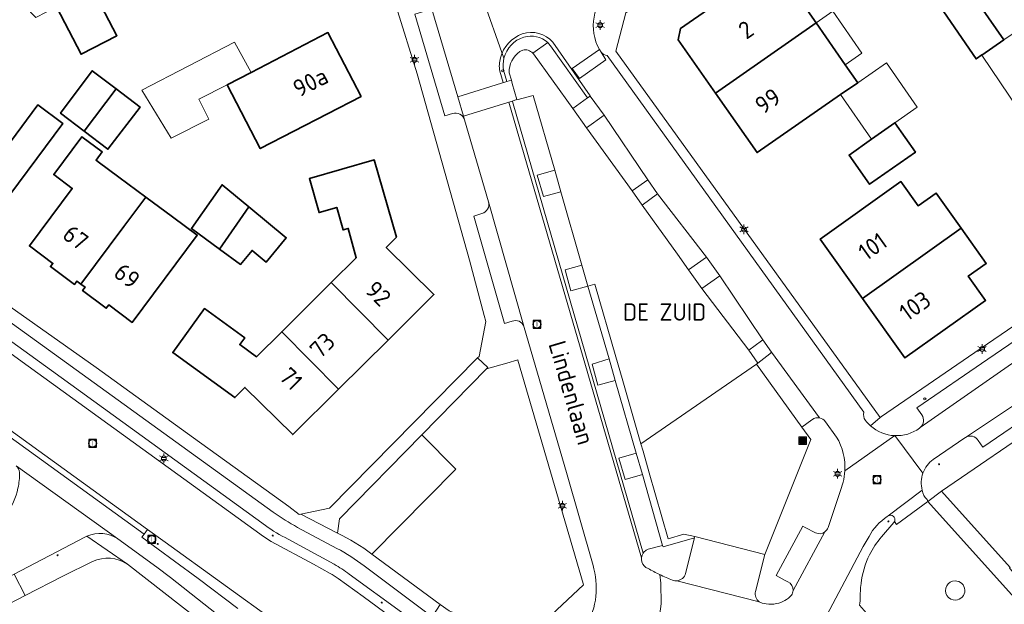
# Model space of a CAD drawing. Header units: metres. Extents: x 140853 to 145288, y 474558 to 480269.
# Tile 342 of 428: x 144821 to 144924, y 478330 to 478391. Entities that reach past the tile are written whole.
import ezdxf
from ezdxf.enums import TextEntityAlignment as Align

# ---------------------------------------------------------------- set-up
doc = ezdxf.new("R2010")
doc.units = ezdxf.units.M
doc.header["$MEASUREMENT"] = 0
for name, color, linetype, lineweight in [('B-WE-GR-BEPLANTING_CULTUUR_HEESTERS-G', 90, 'Continuous', 18), ('B-WE-GR-GRAS_KRUIDENRIJK-G', 80, 'Continuous', 18), ('B-WE-GR-GROENVOORZIENING-G', 80, 'Continuous', 18), ('B-WE-IE-MEUBILAIR_WEGMEUBILAIR-S', 7, 'Continuous', 18), ('B-WE-IE-TERREINAFSCHEIDING_KUNSTMATIG_HEKWERK-G', 20, 'IE-TERREINAFSCHEIDING-KUNSTMATIG', 18), ('B-WE-KL-ET_LS_OV_LICHTMAST-S', 190, 'Continuous', 18), ('B-WE-KL-WATER_BRANDLEIDING_PUT-S', 150, 'Continuous', 18), ('B-WE-OG-BEBOUWING-G', 7, 'Continuous', 35), ('B-WE-OG-BEBOUWING_BIJGEBOUW-G', 7, 'Continuous', 18), ('B-WE-OG-BEBOUWING_HUISNUMMER-T18', 10, 'Continuous', 18), ('B-WE-OG-BEBOUWING_STRAATNAAM-T18', 10, 'Continuous', 18), ('B-WE-OG-TERREIN_ERF-G', 7, 'Continuous', 18), ('B-WE-RI-GWA_RIOOLPUT-S', 30, 'Continuous', 18), ('B-WE-VH-GOOT-G', 170, 'Continuous', 18), ('B-WE-VH-VERHARDING_ASFALT-G', 252, 'Continuous', 18), ('B-WE-VH-VERHARDING_BEDRIJFSVLOERPLAAT-G', 252, 'Continuous', 18), ('B-WE-VH-VERHARDING_BETONSTRAATSTEEN-G', 252, 'Continuous', 18), ('B-WE-VH-VERHARDING_FUNDERING_ZAND-G', 7, 'Continuous', 18), ('B-WE-VH-VERHARDING_STRAATBAKSTEEN-G', 252, 'Continuous', 18), ('B-WE-VH-VERHARDING_TEGEL-G', 252, 'Continuous', 18), ('X-XX-XX-ALGEMEEN-S', 7, 'Continuous', 18)]:
    doc.layers.add(name, color=color, linetype=linetype, lineweight=lineweight)
doc.styles.add('NLCS-ISO', font='txt')
doc.linetypes.add('IE-TERREINAFSCHEIDING-KUNSTMATIG', pattern='A,4,[82,NLCS.shx,S=0.75,R=90,X=0,Y=0],4,-2', length=10)

# ---------------------------------------------------------------- blocks, each defined once
blk = doc.blocks.new('SIE-WEG_AFVALBAK-SO')
at = {"linetype": 'ByBlock', "lineweight": 18}
h = blk.add_hatch(color=0, dxfattribs=at)
h.dxf.hatch_style = 1
h.paths.add_polyline_path([(-1.5, -1.5), (1.5, -1.5), (1.5, 1.5), (-1.5, 1.5)])
at = {"color": 0, "linetype": 'ByBlock', "lineweight": 18}
for points in [[(-2, -2), (2, -2), (2, 2), (-2, 2)], [(-1.5, -1.5), (1.5, -1.5), (1.5, 1.5), (-1.5, 1.5)]]:
    blk.add_lwpolyline(points, close=True, dxfattribs=at)
blk = doc.blocks.new('SIE-WEG_AFVALBAK_TYPE_01')
for radius in [0.25, 0.156]:
    blk.add_circle((0, 0), radius)
blk = doc.blocks.new('B-SIE-WEG_LICHTMAST-SO')
at = {"ltscale": 0.1}
for p, q in [((-1.1, 0.63), (-2.19, 1.27)), ((0, 1.27), (0, 2.53)), ((1.1, 0.63), (2.19, 1.27)), ((-1.1, -0.63), (-2.19, -1.27)), ((0, -1.27), (0, -2.53)), ((1.1, -0.63), (2.19, -1.27))]:
    blk.add_line(p, q, dxfattribs=at)
at = {"flags": 128}
for points in [[(-1.16, 0.5), (1.16, 0.5)], [(-1.16, -0.5), (1.16, -0.5)]]:
    blk.add_lwpolyline(points, dxfattribs=at)
at = {"ltscale": 0.1}
blk.add_circle((0, 0), 1.27, dxfattribs=at)
at = {"style": 'NLCS-ISO'}
blk.add_attdef('TYPE', text='', height=1.8, dxfattribs=at).set_placement((0, 2.53), align=Align.BOTTOM_CENTER)
blk = doc.blocks.new('SRI-PUT_INSPECTIE-SO')
at = {"lineweight": -3, "flags": 128}
blk.add_lwpolyline([(-2, -2), (2, -2), (2, 2), (-2, 2)], close=True, dxfattribs=at)
at = {"lineweight": -3, "ltscale": 1.5}
blk.add_circle((0, 0), 2, dxfattribs=at)
at = {"ltscale": 0.1, "style": 'NLCS-ISO'}
blk.add_text('I', height=2.5, dxfattribs=at).set_placement((0, -0.01), align=Align.MIDDLE_CENTER)
blk = doc.blocks.new('SIE-WEG_STRAATPOT_BRANDKRAAN-SO')
blk.add_ellipse((0, 0), major_axis=(-0.729, 0), ratio=0.685994)
at = {"style": 'NLCS-ISO'}
blk.add_text('BR', height=0.4, dxfattribs=at).set_placement((-0.3, -0.15))

msp = doc.modelspace()

# ---------------------------------------------------------------- linework, layer by layer
at = {"layer": 'B-WE-GR-BEPLANTING_CULTUUR_HEESTERS-G', "ltscale": 0.2, "flags": 128}
msp.add_lwpolyline([(144870.045, 478354.737), (144863.294, 478347.856), (144866.837, 478344.267), (144858.103, 478335.423), (144865.202, 478330.18), (144866.137, 478329.51), (144867.085, 478329.118), (144867.894, 478328.885), (144875.857, 478328.588), (144876.24, 478328.574), (144880.136, 478332.23), (144880.1, 478332.355), (144873.314, 478355.653), (144873.291, 478355.667), (144872.138, 478355.337), (144870.045, 478354.737)], close=True, dxfattribs=at)
msp.add_lwpolyline([(144854.71, 478339.107), (144854.518, 478337.613), (144854.518, 478337.613, -0.0490296), (144858.103, 478335.423), (144858.103, 478335.423), (144866.837, 478344.267), (144863.294, 478347.856), (144854.71, 478339.107)], format="xyb", close=True, dxfattribs=at)
at = {"layer": 'B-WE-GR-GRAS_KRUIDENRIJK-G', "ltscale": 0.2, "flags": 128}
for points in [[(144872.403, 478385.591), (144872.621, 478384.826), (144872.72, 478384.476), (144873.2, 478382.79), (144873.209, 478382.759), (144874.879, 478383.235), (144877.137, 478375.449), (144877.791, 478373.165), (144879.982, 478365.551), (144880.605, 478363.36), (144881.332, 478363.569), (144883.517, 478355.97), (144884.161, 478353.729), (144886.121, 478346.912), (144898.178, 478355.214), (144898.309, 478355.32), (144897.355, 478356.683), (144892.484, 478363.119), (144891.092, 478365.069), (144889.925, 478366.688), (144886.241, 478371.799), (144885.212, 478373.273), (144880.463, 478379.867), (144879.018, 478381.852), (144874.918, 478387.55), (144874.918, 478387.55, 0.0274912), (144874.851, 478387.635), (144874.851, 478387.635, 0.2885893), (144873.815, 478387.939), (144873.815, 478387.939, 0.0859536), (144873.51, 478387.793), (144873.51, 478387.793, 0.2609319), (144872.403, 478385.591)], [(144907.365, 478344.106, 0.1485587), (144906.507, 478347.619), (144906.507, 478347.619), (144905.352, 478349.226), (144905.352, 478349.226, 0.1982741), (144904.715, 478349.622), (144904.715, 478349.622, 0.198321), (144903.984, 478349.455), (144903.984, 478349.455), (144903.92, 478349.409), (144902.89, 478348.664), (144903.824, 478347.365), (144899.026, 478335.381), (144898.044, 478331.537), (144898.044, 478331.537, 0.3033568), (144898.456, 478330.457), (144898.456, 478330.457, 0.0793196), (144898.755, 478330.311), (144898.755, 478330.311), (144899.16, 478330.255), (144899.16, 478330.255, 0.0967074), (144900.256, 478330.265), (144900.256, 478330.265, 0.1527702), (144901.82, 478331.156), (144901.82, 478331.156, 0.1334898), (144901.968, 478331.636), (144901.968, 478331.636, 0.2997891), (144901.421, 478332.54), (144901.421, 478332.54), (144901.16, 478332.679), (144900.212, 478333.183), (144902.985, 478338.335), (144903.23, 478338.206), (144904.322, 478337.633), (144904.322, 478337.633, 0.2802596), (144905.296, 478337.748), (144905.296, 478337.748, 0.1509477), (144905.615, 478338.209), (144905.615, 478338.209), (144906.919, 478342.045), (144907.184, 478342.925), (144907.184, 478342.925, 0.0482977), (144907.365, 478344.106)]]:
    msp.add_lwpolyline(points, format="xyb", close=True, dxfattribs=at)
at = {"layer": 'B-WE-GR-GROENVOORZIENING-G', "ltscale": 0.2, "flags": 128}
for points in [[(144880.545, 478382.961), (144879.018, 478381.852), (144880.463, 478379.867), (144882.302, 478381.183), (144880.829, 478383.167), (144880.545, 478382.961)], [(144877.137, 478375.449), (144875.312, 478374.92), (144875.961, 478372.678), (144877.791, 478373.165), (144877.137, 478375.449)], [(144887.863, 478372.972), (144886.824, 478374.445), (144885.212, 478373.273), (144886.241, 478371.799), (144887.863, 478372.972)], [(144894.326, 478364.438), (144892.938, 478366.367), (144891.092, 478365.069), (144892.484, 478363.119), (144894.326, 478364.438)], [(144878.394, 478364.401), (144878.834, 478362.856), (144880.605, 478363.36), (144879.982, 478365.551), (144878.213, 478365.039), (144878.394, 478364.401)], [(144898.818, 478357.751), (144898.681, 478357.651), (144897.355, 478356.683), (144898.309, 478355.32), (144899.537, 478356.306), (144899.735, 478356.465), (144898.818, 478357.751)], [(144882.818, 478355.769), (144881.047, 478355.233), (144881.633, 478353.039), (144883.447, 478353.524), (144882.818, 478355.769)], [(144884.469, 478343.212), (144886.276, 478343.709), (144885.637, 478345.944), (144883.836, 478345.423), (144884.469, 478343.212)]]:
    msp.add_lwpolyline(points, close=True, dxfattribs=at)
for points in [[(144891.706, 478337.132), (144888.422, 478336.194), (144888.381, 478336.338), (144886.88, 478335.928), (144886.677, 478335.83), (144886.677, 478335.83, 0.1038465), (144886.365, 478335.535), (144886.365, 478335.535, 0.4906389), (144886.866, 478333.927), (144886.866, 478333.927, 0.0166838), (144888.079, 478333.295), (144888.079, 478333.295, 0.017451), (144889.416, 478332.708), (144889.416, 478332.708, 0.1105669), (144889.868, 478332.652), (144889.868, 478332.652, 0.3106277), (144890.776, 478333.418), (144890.776, 478333.418), (144891.706, 478337.132)], [(144918.849, 478332.639, 1.0183702), (144918.908, 478330.625), (144918.908, 478330.625, 0.9816298), (144918.849, 478332.639)]]:
    msp.add_lwpolyline(points, format="xyb", close=True, dxfattribs=at)
at = {"layer": 'B-WE-IE-TERREINAFSCHEIDING_KUNSTMATIG_HEKWERK-G', "ltscale": 0.2, "flags": 128}
for points in [[(144883.517, 478355.97), (144881.332, 478363.569)], [(144884.161, 478353.729), (144883.517, 478355.97)], [(144886.121, 478346.912), (144884.161, 478353.729)], [(144886.341, 478346.147), (144886.121, 478346.912)], [(144886.984, 478343.912), (144886.341, 478346.147)], [(144891.737, 478337.255), (144890.6, 478337.492), (144888.965, 478337.022), (144886.984, 478343.912)]]:
    msp.add_lwpolyline(points, dxfattribs=at)
at = {"layer": 'B-WE-OG-BEBOUWING-G', "ltscale": 0.2, "flags": 128}
for points in [[(144893.895, 478383.459), (144904.371, 478390.779), (144900.039, 478397.012), (144890.259, 478390.215), (144890.011, 478389.018), (144893.895, 478383.459)], [(144919.569, 478394.815), (144916.9, 478393.039), (144921.042, 478387.039), (144921.627, 478387.443), (144921.64, 478387.424), (144923.934, 478389.036), (144920.196, 478394.449), (144919.826, 478394.986), (144919.569, 478394.815)], [(144829.066, 478394.21), (144828.99, 478394.365), (144825.246, 478392.454), (144827.803, 478387.519), (144831.532, 478389.451), (144829.066, 478394.21)], [(144904.371, 478390.779), (144893.895, 478383.459), (144898.224, 478377.264), (144906.922, 478383.309), (144908.702, 478384.546), (144907.401, 478386.419), (144904.371, 478390.779)], [(144845.507, 478385.623), (144843.021, 478384.333), (144846.471, 478377.685), (144856.966, 478383.123), (144853.513, 478389.777), (144845.507, 478385.623)], [(144828.129, 478379.498), (144831.448, 478383.904), (144828.957, 478385.803), (144825.661, 478381.379), (144828.129, 478379.498)], [(144828.129, 478379.498), (144830.597, 478377.618), (144833.94, 478382.006), (144831.448, 478383.904), (144828.129, 478379.498)], [(144813.168, 478374.45), (144813.605, 478374.124), (144813.342, 478373.772), (144815.81, 478371.93), (144816.074, 478372.283), (144818.542, 478370.442), (144825.896, 478380.301), (144823.303, 478382.24), (144820.429, 478378.395), (144817.654, 478380.47), (144813.168, 478374.45)], [(144912.575, 478380.368), (144910.15, 478378.664), (144907.805, 478377.016), (144909.95, 478373.964), (144914.72, 478377.316), (144912.575, 478380.368)], [(144831.722, 478374.716), (144829.594, 478376.297), (144829.354, 478376.476), (144829.999, 478377.341), (144827.891, 478378.913), (144824.95, 478374.97), (144826.881, 478373.529), (144822.415, 478367.541), (144824.863, 478365.722), (144824.611, 478365.383), (144827.095, 478363.53), (144827.359, 478363.883), (144827.788, 478363.556), (144832.258, 478369.57), (144834.537, 478372.636), (144831.722, 478374.716)], [(144853.853, 478363.717), (144859.787, 478357.73), (144864.563, 478362.464), (144859.59, 478367.379), (144860.649, 478368.455), (144858.344, 478376.499), (144851.586, 478374.562), (144852.6, 478371.024), (144854.426, 478371.548), (144855.096, 478369.212), (144855.625, 478369.364), (144856.47, 478366.311), (144853.853, 478363.717)], [(144842.208, 478367.219), (144845.268, 478371.621), (144842.484, 478373.919), (144839.294, 478369.351), (144842.208, 478367.219)], [(144909.212, 478362.065), (144919.487, 478369.391), (144916.873, 478373.057), (144915, 478371.722), (144913.201, 478374.246), (144904.798, 478368.255), (144909.212, 478362.065)], [(144827.788, 478363.556), (144828.218, 478363.228), (144827.961, 478362.884), (144830.422, 478361.049), (144830.685, 478361.401), (144833.13, 478359.578), (144839.904, 478368.66), (144837.328, 478370.575), (144834.537, 478372.636), (144832.258, 478369.57), (144827.788, 478363.556)], [(144842.208, 478367.219), (144844.409, 478365.61), (144845.619, 478367.075), (144847.085, 478365.866), (144849.174, 478368.398), (144845.268, 478371.621), (144842.208, 478367.219)], [(144909.212, 478362.065), (144913.625, 478355.874), (144922.028, 478361.865), (144920.228, 478364.389), (144922.101, 478365.725), (144919.487, 478369.391), (144909.212, 478362.065)], [(144854.63, 478352.619), (144859.787, 478357.73), (144853.853, 478363.717), (144848.696, 478358.606), (144854.63, 478352.619)], [(144848.696, 478358.606), (144846.065, 478355.998), (144844.325, 478357.261), (144844.842, 478357.973), (144840.667, 478361.005), (144837.347, 478356.433), (144843.816, 478351.736), (144844.872, 478352.804), (144849.854, 478347.885), (144854.63, 478352.619), (144848.696, 478358.606)]]:
    msp.add_lwpolyline(points, close=True, dxfattribs=at)
at = {"layer": 'B-WE-OG-BEBOUWING_BIJGEBOUW-G', "ltscale": 0.2, "flags": 128}
for points in [[(144904.371, 478390.779), (144907.401, 478386.419), (144909.15, 478387.634), (144906.117, 478391.999), (144904.371, 478390.779)], [(144923.934, 478389.036), (144921.64, 478387.424), (144926.41, 478380.356), (144929.703, 478382.579), (144924.906, 478389.686), (144923.934, 478389.036)], [(144845.507, 478385.623), (144843.774, 478388.778), (144834.114, 478383.765), (144837.165, 478378.785), (144841.109, 478380.761), (144840.063, 478382.851), (144843.021, 478384.333), (144845.507, 478385.623)], [(144910.15, 478378.664), (144912.575, 478380.368), (144914.906, 478382.006), (144911.695, 478386.626), (144908.702, 478384.546), (144906.922, 478383.309), (144910.15, 478378.664)]]:
    msp.add_lwpolyline(points, close=True, dxfattribs=at)
at = {"layer": 'B-WE-OG-TERREIN_ERF-G', "ltscale": 0.2, "flags": 128}
for points in [[(144809.581, 478368.835), (144829.376, 478354.869), (144839.523, 478347.557), (144849.436, 478340.379), (144850.533, 478339.566), (144850.7, 478339.6), (144853.677, 478340.203), (144869.1, 478355.868), (144869.26, 478356.028), (144869.95, 478359.657), (144869.787, 478360.276), (144868.263, 478366.073), (144862.82, 478385.49), (144860.634, 478392.507), (144858.809, 478398.245), (144857.035, 478403.338), (144855.228, 478407.777), (144853.051, 478411.977), (144850.009, 478416.899), (144840.591, 478430.57), (144840.673, 478430.628), (144828.332, 478448.045), (144816.175, 478465.12)], [(144884.533, 478391.83), (144883.5, 478387.835), (144911.061, 478349.677), (144911.195, 478349.769), (144921.477, 478356.814), (144951.459, 478377.327), (144965.393, 478386.901), (144956.205, 478399.878)]]:
    msp.add_lwpolyline(points, dxfattribs=at)
for points in [[(144999.747, 478418.054), (144986.198, 478408.79), (144969.887, 478397.728), (144978.625, 478385.532), (144978.625, 478385.532, 0.1097188), (144979.791, 478384.638), (144979.791, 478384.638), (144979.442, 478384.401), (144973.568, 478380.409), (144966.355, 478375.447), (144928.297, 478349.435), (144917.434, 478342), (144924.59, 478334.03), (144924.516, 478333.963), (144928.851, 478329.185), (144928.926, 478329.252), (144941.076, 478315.726), (144941.339, 478315.27), (144951.2, 478304.243), (144956.779, 478296.799), (144962.561, 478289.231), (144968.93, 478280.845), (144981.939, 478262.948)], [(144893.282, 478266.352), (144889.782, 478272.238), (144882.378, 478283.308), (144875.788, 478291.988), (144866.37, 478303.85), (144862.995, 478307.406), (144857.204, 478313.491), (144851.969, 478318.553), (144845.631, 478324.279), (144840.198, 478328.465), (144832.625, 478334.364), (144832.625, 478334.364, 0.2657142), (144829.001, 478334.645), (144829.001, 478334.645), (144825.883, 478333.121), (144821.977, 478331.105), (144806.817, 478323.261)]]:
    msp.add_lwpolyline(points, format="xyb", dxfattribs=at)
for points in [[(144825.246, 478392.454), (144823.081, 478391.35), (144816.492, 478398.165), (144824.606, 478402.285), (144821.483, 478408.437), (144829.267, 478412.389), (144832.373, 478406.239), (144824.854, 478402.339), (144827.435, 478397.363), (144829.645, 478398.51), (144831.28, 478395.358), (144829.066, 478394.21), (144831.532, 478389.451), (144827.803, 478387.519), (144825.246, 478392.454)], [(144907.401, 478386.419), (144908.702, 478384.546), (144906.922, 478383.309), (144898.224, 478377.264), (144893.895, 478383.459), (144890.011, 478389.018), (144890.259, 478390.215), (144900.039, 478397.012), (144904.371, 478390.779), (144907.401, 478386.419)], [(144921.64, 478387.424), (144921.627, 478387.443), (144921.042, 478387.039), (144916.9, 478393.039), (144919.569, 478394.815), (144919.826, 478394.986), (144920.196, 478394.449), (144923.934, 478389.036), (144921.64, 478387.424)], [(144843.021, 478384.333), (144845.507, 478385.623), (144853.513, 478389.777), (144856.966, 478383.123), (144846.471, 478377.685), (144843.021, 478384.333)], [(144817.654, 478380.47), (144820.429, 478378.395), (144823.303, 478382.24), (144825.896, 478380.301), (144818.542, 478370.442), (144816.074, 478372.283), (144815.81, 478371.93), (144813.342, 478373.772), (144813.605, 478374.124), (144813.168, 478374.45), (144812.731, 478374.776), (144812.461, 478374.416), (144809.995, 478376.266), (144810.282, 478376.614), (144807.833, 478378.447), (144814.607, 478387.529), (144817.172, 478385.612), (144814.878, 478382.544), (144817.654, 478380.47)], [(144828.129, 478379.498), (144825.661, 478381.379), (144828.957, 478385.803), (144831.448, 478383.904), (144833.94, 478382.006), (144830.597, 478377.618), (144828.129, 478379.498)], [(144910.15, 478378.664), (144912.575, 478380.368), (144914.72, 478377.316), (144909.95, 478373.964), (144907.805, 478377.016), (144910.15, 478378.664)], [(144829.594, 478376.297), (144831.722, 478374.716), (144834.537, 478372.636), (144837.328, 478370.575), (144839.904, 478368.66), (144833.13, 478359.578), (144830.685, 478361.401), (144830.422, 478361.049), (144827.961, 478362.884), (144828.218, 478363.228), (144827.788, 478363.556), (144827.359, 478363.883), (144827.095, 478363.53), (144824.611, 478365.383), (144824.863, 478365.722), (144822.415, 478367.541), (144826.881, 478373.529), (144824.95, 478374.97), (144827.891, 478378.913), (144829.999, 478377.341), (144829.354, 478376.476), (144829.594, 478376.297)], [(144859.787, 478357.73), (144854.63, 478352.619), (144849.854, 478347.885), (144844.872, 478352.804), (144843.816, 478351.736), (144837.347, 478356.433), (144840.667, 478361.005), (144844.842, 478357.973), (144844.325, 478357.261), (144846.065, 478355.998), (144848.696, 478358.606), (144853.853, 478363.717), (144856.47, 478366.311), (144855.625, 478369.364), (144855.096, 478369.212), (144854.426, 478371.548), (144852.6, 478371.024), (144851.586, 478374.562), (144858.344, 478376.499), (144860.649, 478368.455), (144859.59, 478367.379), (144864.563, 478362.464), (144859.787, 478357.73)], [(144842.208, 478367.219), (144839.294, 478369.351), (144842.484, 478373.919), (144845.268, 478371.621), (144849.174, 478368.398), (144847.085, 478365.866), (144845.619, 478367.075), (144844.409, 478365.61), (144842.208, 478367.219)], [(144919.487, 478369.391), (144922.101, 478365.725), (144920.228, 478364.389), (144922.028, 478361.865), (144913.625, 478355.874), (144909.212, 478362.065), (144904.798, 478368.255), (144913.201, 478374.246), (144915, 478371.722), (144916.873, 478373.057), (144919.487, 478369.391)]]:
    msp.add_lwpolyline(points, close=True, dxfattribs=at)
at = {"layer": 'B-WE-VH-GOOT-G', "ltscale": 0.2, "flags": 128}
for points in [[(144873.765, 478389.631, 0.2502507), (144871.482, 478387.147)], [(144876.939, 478388.772, 0.3091139), (144873.765, 478389.631)], [(144871.482, 478387.147, 0.1104175), (144871.417, 478385.761)]]:
    msp.add_lwpolyline(points, format="xyb", dxfattribs=at)
for points in [[(144880.838, 478383.191), (144876.939, 478388.772)], [(144871.417, 478385.761), (144871.766, 478384.561)], [(144872.357, 478382.53), (144886.178, 478335.031)]]:
    msp.add_lwpolyline(points, dxfattribs=at)
at = {"layer": 'B-WE-VH-VERHARDING_ASFALT-G', "ltscale": 0.2, "flags": 128}
for points in [[(144739, 478416.524), (144824.7, 478354.573), (144847.006, 478338.411), (144847.006, 478338.411, 0.0464864), (144849.363, 478336.99), (144849.363, 478336.99), (144854.164, 478334.367), (144854.164, 478334.367, -0.0352738), (144855.735, 478333.336), (144855.735, 478333.336), (144861.189, 478329.377)], [(144864.384, 478328.905), (144857.298, 478334.213), (144857.298, 478334.213, 0.0395737), (144854.436, 478336.022), (144854.436, 478336.022), (144850.351, 478338.212), (144850.351, 478338.212, -0.0251519), (144847.805, 478339.8), (144847.805, 478339.8), (144757.023, 478405.42)], [(144862.235, 478327.285), (144857.191, 478330.996), (144854.568, 478332.872), (144854.568, 478332.872, 0.027233), (144853.753, 478333.412), (144853.753, 478333.412), (144852.022, 478334.363), (144847.602, 478336.75), (144846.809, 478337.271), (144822.298, 478355.026), (144813.488, 478361.383)]]:
    msp.add_lwpolyline(points, format="xyb", dxfattribs=at)
for points in [[(144844.111, 478329.755), (144839.986, 478332.875), (144837.54, 478334.682), (144834.129, 478337.19), (144834.367, 478337.515), (144834.367, 478337.515), (144820.028, 478347.891)], [(144820.38, 478348.377), (144834.719, 478338.001), (144836.542, 478336.682), (144854.167, 478323.939)], [(144821.044, 478344.633), (144831.622, 478337.007), (144835.691, 478334.057), (144837.103, 478332.988), (144843.394, 478328.016)]]:
    msp.add_lwpolyline(points, dxfattribs=at)
at = {"layer": 'B-WE-VH-VERHARDING_BEDRIJFSVLOERPLAAT-G', "ltscale": 0.2, "flags": 128}
msp.add_lwpolyline([(144820.028, 478347.891), (144834.367, 478337.515), (144834.719, 478338.001), (144820.38, 478348.377), (144820.028, 478347.891)], close=True, dxfattribs=at)
at = {"layer": 'B-WE-VH-VERHARDING_BETONSTRAATSTEEN-G', "ltscale": 0.2, "flags": 128}
for points in [[(144861.189, 478329.377), (144855.735, 478333.336), (144855.735, 478333.336, 0.0352738), (144854.164, 478334.367), (144854.164, 478334.367), (144849.363, 478336.99), (144849.363, 478336.99, -0.0464864), (144847.006, 478338.411), (144847.006, 478338.411), (144824.7, 478354.573), (144739, 478416.524)], [(144813.488, 478361.383), (144822.298, 478355.026), (144846.809, 478337.271), (144847.602, 478336.75), (144852.022, 478334.363), (144853.753, 478333.412), (144853.753, 478333.412, -0.027233), (144854.568, 478332.872), (144854.568, 478332.872), (144857.191, 478330.996), (144862.235, 478327.285)], [(144924.398, 478355.008), (144915.227, 478348.612), (144915.139, 478348.546), (144915.139, 478348.546, -0.1700841), (144912.557, 478347.773), (144912.557, 478347.773), (144915.507, 478343.876), (144915.507, 478343.876, -0.1519818), (144916.573, 478345.284), (144916.573, 478345.284), (144919.873, 478347.546), (144919.939, 478347.59), (144926.512, 478351.953)]]:
    msp.add_lwpolyline(points, format="xyb", dxfattribs=at)
for points in [[(144881.794, 478388.007), (144878.972, 478386.043), (144879.716, 478385.003), (144882.48, 478386.931), (144881.972, 478387.728), (144881.794, 478388.007)], [(144872.621, 478384.826), (144872.135, 478384.675), (144867.037, 478383.097), (144867.633, 478381.076), (144872.724, 478382.643), (144873.2, 478382.79), (144872.72, 478384.476), (144872.621, 478384.826)], [(144820.839, 478333.34), (144820.459, 478333.141), (144819.923, 478332.882), (144794.314, 478319.614), (144752.172, 478297.688), (144751.259, 478297.184), (144751.207, 478296.845), (144750.566, 478293.615), (144752.486, 478294.688), (144752.877, 478295.13), (144765.412, 478301.633), (144806.817, 478323.261), (144821.977, 478331.105), (144820.839, 478333.34)]]:
    msp.add_lwpolyline(points, close=True, dxfattribs=at)
for points in [[(144821.221, 478342.292, -0.2003249), (144817.943, 478337.552), (144817.943, 478337.552), (144820.459, 478333.141), (144820.839, 478333.34), (144828.205, 478337.193), (144828.409, 478337.295), (144828.409, 478337.295, -0.2651902), (144831.622, 478337.007), (144831.622, 478337.007), (144821.044, 478344.633), (144821.044, 478344.633, -0.1898987), (144821.385, 478343.932), (144821.385, 478343.932, -0.0549384), (144821.221, 478342.292)], [(144912.568, 478338.879), (144912.558, 478338.846), (144912.55, 478338.826), (144912.759, 478338.515), (144916.013, 478340.914), (144915.926, 478341.1), (144915.926, 478341.1, -0.1702215), (144915.438, 478342.075), (144915.438, 478342.075), (144911.892, 478339.419), (144911.892, 478339.419, -0.6530697), (144912.568, 478338.879)], [(144828.409, 478337.295), (144832.625, 478334.364), (144840.198, 478328.465), (144845.631, 478324.279), (144851.969, 478318.553), (144857.204, 478313.491), (144862.995, 478307.406), (144864.239, 478308.587), (144862.606, 478310.348), (144860.302, 478312.732), (144858.383, 478314.664), (144856.225, 478316.758), (144853.664, 478319.172), (144850.016, 478322.477), (144846.521, 478325.478), (144843.394, 478328.016), (144837.103, 478332.988), (144835.691, 478334.057), (144831.622, 478337.007), (144831.622, 478337.007, 0.2651902), (144828.409, 478337.295)], [(144832.625, 478334.364), (144828.409, 478337.295), (144828.205, 478337.193), (144820.839, 478333.34), (144821.977, 478331.105), (144825.883, 478333.121), (144829.001, 478334.645), (144829.001, 478334.645, -0.2657142), (144832.625, 478334.364)]]:
    msp.add_lwpolyline(points, format="xyb", close=True, dxfattribs=at)
msp.add_lwpolyline([(144854.167, 478323.939), (144836.542, 478336.682), (144834.719, 478338.001), (144834.367, 478337.515), (144834.129, 478337.19), (144837.54, 478334.682), (144839.986, 478332.875), (144844.111, 478329.755)], dxfattribs=at)
at = {"layer": 'B-WE-VH-VERHARDING_FUNDERING_ZAND-G', "ltscale": 0.2, "flags": 128}
msp.add_lwpolyline([(144891.737, 478337.255), (144899.026, 478335.381), (144903.824, 478347.365), (144902.89, 478348.664), (144898.178, 478355.214), (144886.121, 478346.912), (144886.341, 478346.147), (144886.984, 478343.912), (144888.965, 478337.022), (144890.6, 478337.492), (144891.737, 478337.255)], close=True, dxfattribs=at)
at = {"layer": 'B-WE-VH-VERHARDING_STRAATBAKSTEEN-G', "ltscale": 0.2, "flags": 128}
for points in [[(144864.065, 478393.158), (144867.037, 478383.097), (144872.135, 478384.675), (144871.792, 478385.861), (144871.792, 478385.861, -0.0932409), (144871.853, 478387.094), (144871.853, 478387.094), (144867.326, 478399.932)], [(144867.326, 478399.932), (144871.853, 478387.094), (144871.853, 478387.094, -0.2632725), (144873.936, 478389.303), (144873.936, 478389.303, -0.2658589), (144876.414, 478388.728), (144876.414, 478388.728, -0.0439339), (144876.717, 478388.393), (144876.717, 478388.393), (144880.545, 478382.961), (144880.829, 478383.167), (144882.302, 478381.183), (144886.824, 478374.445), (144887.863, 478372.972), (144892.938, 478366.367), (144894.326, 478364.438), (144898.818, 478357.751), (144899.735, 478356.465), (144904.715, 478349.622), (144904.715, 478349.622, -0.1982741), (144905.352, 478349.226), (144905.352, 478349.226), (144906.507, 478347.619), (144906.507, 478347.619, -0.1485587), (144907.365, 478344.106), (144907.365, 478344.106), (144912.557, 478347.773), (144912.557, 478347.773, -0.1724042), (144910.034, 478348.8), (144910.034, 478348.8, -0.047506), (144909.516, 478349.355), (144909.516, 478349.355, -0.2521839), (144909.356, 478350.212), (144909.356, 478350.212), (144882.611, 478387.392), (144882.611, 478387.392, -0.1815367), (144881.972, 478387.728), (144881.972, 478387.728), (144882.48, 478386.931), (144879.716, 478385.003), (144878.972, 478386.043), (144881.794, 478388.007), (144881.794, 478388.007, -0.3418154), (144882.865, 478394.411)], [(144880.187, 478327.58, 0.2144955), (144881.209, 478333.883), (144881.209, 478333.883), (144881.15, 478334.25), (144878.355, 478343.922), (144873.959, 478359.026), (144873.914, 478359.182), (144873.914, 478359.182, 0.4247751), (144872.713, 478359.692), (144872.713, 478359.692), (144871.901, 478359.46), (144868.702, 478370.65), (144869.562, 478370.929), (144869.562, 478370.929, 0.4076341), (144870.246, 478372.125), (144870.246, 478372.125), (144867.749, 478380.685), (144867.749, 478380.685, 0.4105404), (144866.489, 478381.356), (144866.489, 478381.356), (144865.693, 478381.117), (144862.57, 478391.691)], [(144887.935, 478327.915), (144888.238, 478330.25), (144888.195, 478332.412), (144888.079, 478333.295), (144888.079, 478333.295, -0.0166838), (144886.866, 478333.927), (144886.866, 478333.927, -0.4906389), (144886.365, 478335.535), (144886.365, 478335.535), (144872.74, 478382.586), (144872.724, 478382.643), (144867.633, 478381.076), (144867.749, 478380.685), (144870.246, 478372.125), (144873.914, 478359.182), (144873.959, 478359.026), (144878.355, 478343.922), (144881.15, 478334.25), (144881.209, 478333.883), (144881.209, 478333.883, -0.2144955), (144880.187, 478327.58)], [(144951.459, 478377.327), (144921.477, 478356.814), (144911.195, 478349.769), (144911.061, 478349.677), (144910.034, 478348.8), (144910.034, 478348.8, 0.1724042), (144912.557, 478347.773), (144912.557, 478347.773, 0.1700841), (144915.139, 478348.546), (144915.139, 478348.546), (144915.227, 478348.612), (144915.227, 478348.612, 0.3938635), (144915.382, 478349.93), (144915.382, 478349.93), (144914.877, 478350.68), (144922.269, 478355.739), (144929.486, 478360.678)], [(144927.548, 478350.535), (144921.757, 478346.577), (144921.266, 478347.261), (144921.266, 478347.261, 0.4152913), (144919.939, 478347.59), (144919.939, 478347.59), (144919.873, 478347.546), (144916.573, 478345.284), (144916.573, 478345.284, 0.1519818), (144915.507, 478343.876), (144915.507, 478343.876, 0.1549205), (144915.438, 478342.075), (144915.438, 478342.075, 0.1702215), (144915.926, 478341.1), (144915.926, 478341.1), (144916.013, 478340.914), (144917.434, 478342), (144928.297, 478349.435)], [(144904.526, 478327.221), (144909.281, 478336.205), (144909.896, 478337.276), (144909.896, 478337.276, -0.12684), (144911.77, 478339.328), (144911.77, 478339.328), (144911.892, 478339.419), (144915.438, 478342.075), (144915.438, 478342.075, -0.1549205), (144915.507, 478343.876), (144915.507, 478343.876), (144912.557, 478347.773), (144907.365, 478344.106), (144907.365, 478344.106, -0.0482977), (144907.184, 478342.925), (144907.184, 478342.925), (144906.919, 478342.045), (144905.615, 478338.209), (144905.615, 478338.209, -0.1509477), (144905.296, 478337.748), (144905.296, 478337.748), (144901.968, 478331.636), (144901.968, 478331.636, -0.1334898), (144901.82, 478331.156), (144901.82, 478331.156, -0.1527702), (144900.256, 478330.265), (144900.256, 478330.265, -0.0967074), (144899.16, 478330.255), (144899.16, 478330.255), (144898.755, 478330.311), (144898.755, 478330.311, -0.0793196), (144898.456, 478330.457), (144898.456, 478330.457), (144889.868, 478332.652), (144889.868, 478332.652, -0.1105669), (144889.416, 478332.708), (144889.416, 478332.708, -0.017451), (144888.079, 478333.295), (144888.079, 478333.295), (144888.195, 478332.412), (144888.238, 478330.25), (144887.935, 478327.915)], [(144941.28, 478312.789), (144916.013, 478340.914), (144912.759, 478338.515), (144912.55, 478338.826), (144912.47, 478338.707), (144911.174, 478337.231), (144911.174, 478337.231, 0.0593097), (144909.938, 478335.346), (144909.938, 478335.346), (144909.773, 478335.005), (144909.773, 478335.005, 0.083185), (144909.014, 478331.961), (144909.014, 478331.961), (144908.954, 478330.974), (144908.954, 478330.974, -0.0558508), (144908.89, 478330.114), (144908.89, 478330.114), (144914.72, 478323.428), (144914.72, 478323.428, 0.1557179), (144919.472, 478323.6), (144919.472, 478323.6, -0.1901226), (144925.121, 478323.752)], [(144908.89, 478330.114, 0.0558508), (144908.954, 478330.974), (144908.954, 478330.974), (144909.014, 478331.961), (144909.014, 478331.961, -0.083185), (144909.773, 478335.005), (144909.773, 478335.005), (144909.938, 478335.346), (144909.938, 478335.346, -0.0593097), (144911.174, 478337.231), (144911.174, 478337.231), (144912.47, 478338.707), (144912.55, 478338.826), (144912.558, 478338.846), (144912.558, 478338.846), (144912.568, 478338.879), (144912.568, 478338.879, 0.6530697), (144911.892, 478339.419), (144911.892, 478339.419), (144911.77, 478339.328), (144911.77, 478339.328, 0.12684), (144909.896, 478337.276), (144909.896, 478337.276), (144909.281, 478336.205), (144904.526, 478327.221)], [(144918.908, 478330.625, -1.0183702), (144918.849, 478332.639)], [(144918.849, 478332.639, -0.9816298), (144918.908, 478330.625)]]:
    msp.add_lwpolyline(points, format="xyb", dxfattribs=at)
for points in [[(144909.516, 478349.355, 0.047506), (144910.034, 478348.8), (144910.034, 478348.8), (144911.061, 478349.677), (144883.5, 478387.835), (144884.533, 478391.83), (144885.65, 478392.583), (144883.903, 478395.184), (144883.381, 478394.831), (144883.381, 478394.831, 0.0300369), (144882.865, 478394.411), (144882.865, 478394.411, 0.3418154), (144881.794, 478388.007), (144881.794, 478388.007), (144881.972, 478387.728), (144881.972, 478387.728, 0.1815367), (144882.611, 478387.392), (144882.611, 478387.392), (144909.356, 478350.212), (144909.356, 478350.212, 0.2521839), (144909.516, 478349.355)], [(144864.065, 478393.158, -0.4196315), (144863.365, 478391.928), (144863.365, 478391.928), (144862.57, 478391.691), (144865.693, 478381.117), (144866.489, 478381.356), (144866.489, 478381.356, -0.4105404), (144867.749, 478380.685), (144867.749, 478380.685), (144867.633, 478381.076), (144867.037, 478383.097), (144864.065, 478393.158)], [(144874.851, 478387.635), (144876.414, 478388.728), (144876.414, 478388.728, 0.2658589), (144873.936, 478389.303), (144873.936, 478389.303, 0.2632725), (144871.853, 478387.094), (144871.853, 478387.094, 0.0932409), (144871.792, 478385.861), (144871.792, 478385.861), (144872.135, 478384.675), (144872.621, 478384.826), (144872.403, 478385.591), (144872.403, 478385.591, -0.2609319), (144873.51, 478387.793), (144873.51, 478387.793, -0.0859536), (144873.815, 478387.939), (144873.815, 478387.939, -0.2885893), (144874.851, 478387.635)], [(144879.018, 478381.852), (144880.545, 478382.961), (144876.717, 478388.393), (144876.717, 478388.393, 0.0439339), (144876.414, 478388.728), (144876.414, 478388.728), (144874.851, 478387.635), (144874.851, 478387.635, -0.0274912), (144874.918, 478387.55), (144874.918, 478387.55), (144879.018, 478381.852)], [(144875.312, 478374.92), (144877.137, 478375.449), (144874.879, 478383.235), (144873.209, 478382.759), (144873.2, 478382.79), (144872.724, 478382.643), (144872.74, 478382.586), (144886.365, 478335.535), (144886.365, 478335.535, -0.1038465), (144886.677, 478335.83), (144886.677, 478335.83), (144886.88, 478335.928), (144888.381, 478336.338), (144886.276, 478343.709), (144884.469, 478343.212), (144883.836, 478345.423), (144885.637, 478345.944), (144883.447, 478353.524), (144881.633, 478353.039), (144881.047, 478355.233), (144882.818, 478355.769), (144880.605, 478363.36), (144878.834, 478362.856), (144878.394, 478364.401), (144878.213, 478365.039), (144879.982, 478365.551), (144877.791, 478373.165), (144875.961, 478372.678), (144875.312, 478374.92)], [(144873.914, 478359.182), (144870.246, 478372.125), (144870.246, 478372.125, -0.4076341), (144869.562, 478370.929), (144869.562, 478370.929), (144868.702, 478370.65), (144871.901, 478359.46), (144872.713, 478359.692), (144872.713, 478359.692, -0.4247751), (144873.914, 478359.182)], [(144931.342, 478359.724, -0.4100259), (144929.959, 478359.989), (144929.959, 478359.989), (144929.486, 478360.678), (144922.269, 478355.739), (144914.877, 478350.68), (144915.382, 478349.93), (144915.382, 478349.93, -0.3938635), (144915.227, 478348.612), (144915.227, 478348.612), (144924.398, 478355.008), (144931.342, 478359.724)], [(144904.715, 478349.622), (144899.735, 478356.465), (144899.537, 478356.306), (144898.309, 478355.32), (144898.178, 478355.214), (144902.89, 478348.664), (144903.92, 478349.409), (144903.984, 478349.455), (144903.984, 478349.455, -0.198321), (144904.715, 478349.622)], [(144919.939, 478347.59, -0.4152913), (144921.266, 478347.261), (144921.266, 478347.261), (144921.757, 478346.577), (144927.548, 478350.535), (144931.778, 478353.426), (144931.3, 478354.124), (144931.3, 478354.124, -0.3975734), (144931.502, 478355.462), (144931.502, 478355.462), (144926.512, 478351.953), (144919.939, 478347.59)], [(144901.16, 478332.679), (144901.421, 478332.54), (144901.421, 478332.54, -0.2997891), (144901.968, 478331.636), (144901.968, 478331.636), (144905.296, 478337.748), (144905.296, 478337.748, -0.2802596), (144904.322, 478337.633), (144904.322, 478337.633), (144903.23, 478338.206), (144902.985, 478338.335), (144900.212, 478333.183), (144901.16, 478332.679)], [(144891.737, 478337.255), (144891.706, 478337.132), (144890.776, 478333.418), (144890.776, 478333.418, -0.3106277), (144889.868, 478332.652), (144889.868, 478332.652), (144898.456, 478330.457), (144898.456, 478330.457, -0.3033568), (144898.044, 478331.537), (144898.044, 478331.537), (144899.026, 478335.381), (144891.737, 478337.255)]]:
    msp.add_lwpolyline(points, format="xyb", close=True, dxfattribs=at)
msp.add_lwpolyline([(144860.634, 478392.507), (144862.82, 478385.49), (144868.263, 478366.073), (144869.787, 478360.276), (144869.95, 478359.657), (144869.26, 478356.028), (144869.1, 478355.868), (144870.181, 478354.884), (144870.181, 478354.884), (144870.045, 478354.737), (144872.138, 478355.337), (144873.291, 478355.667), (144873.314, 478355.653), (144880.1, 478332.355), (144880.136, 478332.23), (144876.24, 478328.574)], dxfattribs=at)
for points in [[(144886.824, 478374.445), (144882.302, 478381.183), (144880.463, 478379.867), (144885.212, 478373.273), (144886.824, 478374.445)], [(144887.863, 478372.972), (144886.241, 478371.799), (144889.925, 478366.688), (144891.092, 478365.069), (144892.938, 478366.367), (144887.863, 478372.972)], [(144898.681, 478357.651), (144898.818, 478357.751), (144894.326, 478364.438), (144892.484, 478363.119), (144897.355, 478356.683), (144898.681, 478357.651)]]:
    msp.add_lwpolyline(points, close=True, dxfattribs=at)
at = {"layer": 'B-WE-VH-VERHARDING_TEGEL-G', "ltscale": 0.2, "flags": 128}
msp.add_lwpolyline([(144757.023, 478405.42), (144847.805, 478339.8), (144847.805, 478339.8, 0.0251519), (144850.351, 478338.212), (144850.351, 478338.212), (144854.436, 478336.022), (144854.436, 478336.022, -0.0395737), (144857.298, 478334.213), (144857.298, 478334.213), (144864.384, 478328.905), (144865.202, 478330.18), (144858.103, 478335.423), (144858.103, 478335.423, 0.0490296), (144854.518, 478337.613), (144854.518, 478337.613), (144850.7, 478339.6), (144850.533, 478339.566), (144849.436, 478340.379), (144839.523, 478347.557), (144829.376, 478354.869), (144809.581, 478368.835)], format="xyb", dxfattribs=at)
for points in [[(144888.381, 478336.338), (144888.422, 478336.194), (144891.706, 478337.132), (144891.737, 478337.255), (144890.6, 478337.492), (144888.965, 478337.022), (144886.984, 478343.912), (144886.341, 478346.147), (144886.121, 478346.912), (144884.161, 478353.729), (144883.517, 478355.97), (144881.332, 478363.569), (144880.605, 478363.36), (144882.818, 478355.769), (144883.447, 478353.524), (144885.637, 478345.944), (144886.276, 478343.709), (144888.381, 478336.338)], [(144870.045, 478354.737), (144870.181, 478354.884), (144869.1, 478355.868), (144853.677, 478340.203), (144850.7, 478339.6), (144854.518, 478337.613), (144854.71, 478339.107), (144863.294, 478347.856), (144870.045, 478354.737)], [(144928.851, 478329.185), (144924.516, 478333.963), (144924.59, 478334.03), (144917.434, 478342), (144916.013, 478340.914), (144941.28, 478312.789), (144949.777, 478303.305), (144950.664, 478302.187), (144952.65, 478299.606), (144964.172, 478284.399), (144980.242, 478262.462), (144980.679, 478261.866), (144981.929, 478262.76), (144981.939, 478262.948), (144968.93, 478280.845), (144962.561, 478289.231), (144956.779, 478296.799), (144951.2, 478304.243), (144941.339, 478315.27), (144941.076, 478315.726), (144928.926, 478329.252), (144928.851, 478329.185)]]:
    msp.add_lwpolyline(points, close=True, dxfattribs=at)

# ---------------------------------------------------------------- block references
at = {"layer": 'B-WE-IE-MEUBILAIR_WEGMEUBILAIR-S', "xscale": 0.2, "yscale": 0.2, "zscale": 0.2}
msp.add_blockref('SIE-WEG_AFVALBAK-SO', (144902.982, 478347.252), dxfattribs=at)
at = {"layer": 'B-WE-KL-ET_LS_OV_LICHTMAST-S', "xscale": 0.2, "yscale": 0.2, "zscale": 0.2}
for p in [(144881.879, 478390.555), (144862.531, 478386.943), (144896.852, 478369.272), (144921.667, 478356.807), (144836.416, 478345.397), (144906.608, 478343.796), (144877.937, 478340.461)]:
    msp.add_blockref('B-SIE-WEG_LICHTMAST-SO', p, dxfattribs=at)
at = {"layer": 'B-WE-KL-WATER_BRANDLEIDING_PUT-S', "xscale": 0.2, "yscale": 0.2, "zscale": 0.2}
for p in [(144871.729, 478385.783), (144915.702, 478351.609)]:
    msp.add_blockref('SIE-WEG_STRAATPOT_BRANDKRAAN-SO', p, dxfattribs=at)
at = {"layer": 'B-WE-RI-GWA_RIOOLPUT-S', "xscale": 0.2, "yscale": 0.2, "zscale": 0.2}
for p in [(144875.282, 478359.369), (144828.991, 478346.975), (144910.729, 478343.183), (144835.167, 478336.979)]:
    msp.add_blockref('SRI-PUT_INSPECTIE-SO', p, dxfattribs=at)
at = {"layer": 'X-XX-XX-ALGEMEEN-S', "xscale": 0.2, "yscale": 0.2, "zscale": 0.2}
for p in [(144917.179, 478344.783), (144911.903, 478338.827), (144835.78, 478336.48), (144847.761, 478337.36), (144825.352, 478335.304), (144859.113, 478330.366)]:
    msp.add_blockref('SIE-WEG_AFVALBAK_TYPE_01', p, dxfattribs=at)

# ---------------------------------------------------------------- texts
at = {"layer": 'B-WE-OG-BEBOUWING_HUISNUMMER-T18', "style": 'NLCS-ISO'}
for s, rotation, p in [('2', 34.8, (144897.066, 478390.075)), ('90a', 27.4, (144851.689, 478384.608)), ('99', 34.9, (144899.338, 478382.653)), ('67', 323.3, (144827.234, 478368.417)), ('101', 35.5, (144910.262, 478367.482)), ('69', 323.3, (144832.588, 478364.424)), ('92', 315.3, (144858.753, 478362.582)), ('103', 35.5, (144914.676, 478361.291)), ('73', 44.8, (144852.933, 478357.173)), ('71', 315.4, (144849.665, 478353.693))]:
    msp.add_text(s, height=1.8, rotation=rotation, dxfattribs=at).set_placement(p, align=Align.MIDDLE_CENTER)
at = {"layer": 'B-WE-OG-BEBOUWING_STRAATNAAM-T18', "style": 'NLCS-ISO'}
msp.add_text('DE ZUID', height=1.8, dxfattribs=at).set_placement((144888.59, 478360.653), align=Align.MIDDLE_CENTER)
msp.add_text('Lindenlaan', height=1.8, rotation=286.3, dxfattribs=at).set_placement((144878.898, 478352.243), align=Align.MIDDLE_CENTER)

doc.saveas('drawing.dxf')
